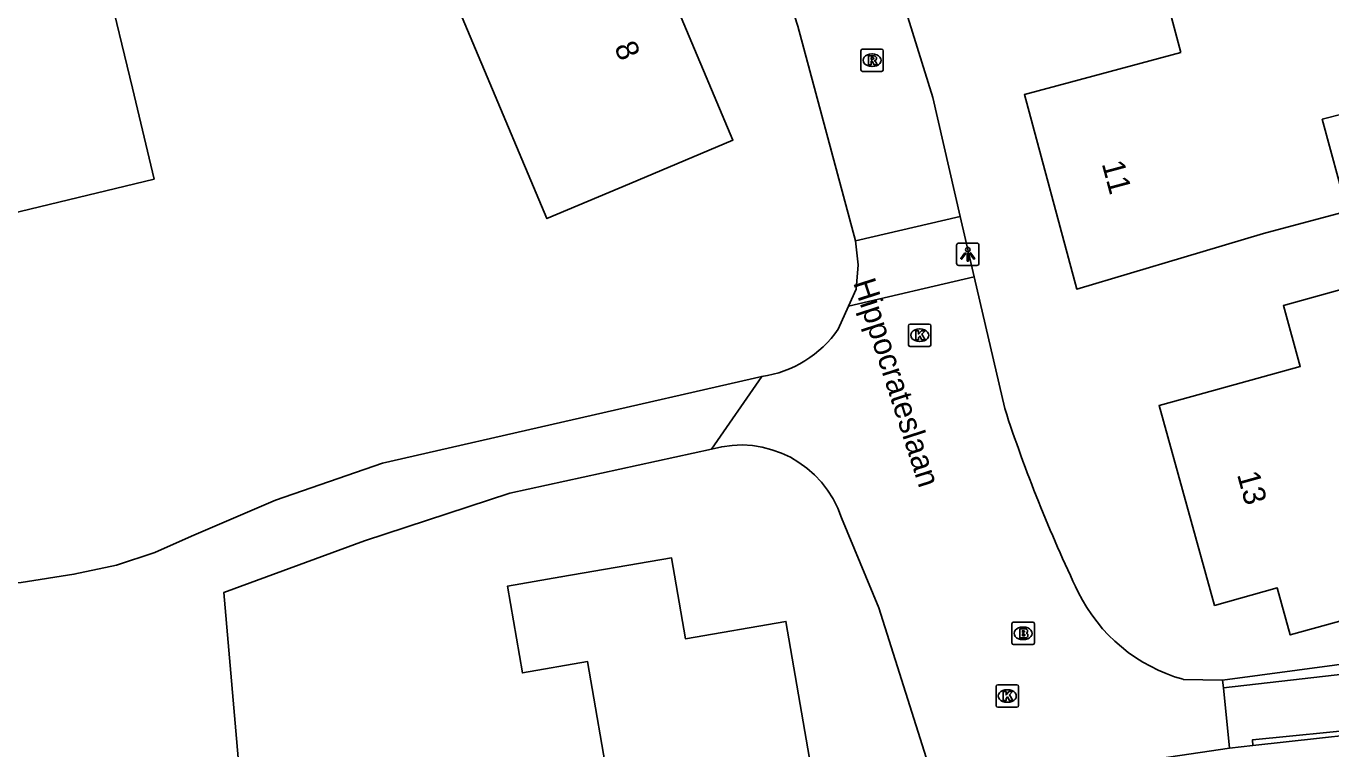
# Model space of a CAD drawing. Extents: x 162157 to 163165, y 378998 to 380775.
# Drawn here: x 162698.9 to 162757, y 380086.7 to 380118.9 of the extents above; entities that cross this region are included whole.
import ezdxf

# ---------------------------------------------------------------- set-up
doc = ezdxf.new("R2010")
doc.units = 0
for name, color, linetype in [('IMGEO_Brandkraan', 7, 'Continuous'), ('IMGEO_Groenvoorziening', 7, 'Continuous'), ('IMGEO_Haag', 7, 'Continuous'), ('IMGEO_Kolk', 7, 'Continuous'), ('IMGEO_Lichtpunt', 7, 'Continuous'), ('IMGEO_Naaldbos', 7, 'Continuous'), ('IMGEO_Openbare_ruimte_label', 7, 'Continuous'), ('IMGEO_Pand', 7, 'Continuous'), ('IMGEO_Pand_nummerreeks', 7, 'Continuous'), ('IMGEO_Rijbaan_lokaal_open', 7, 'Continuous'), ('IMGEO_Rioolput', 7, 'Continuous'), ('IMGEO_Voetpad_halfverhard', 7, 'Continuous')]:
    doc.layers.add(name, color=color, linetype=linetype)

msp = doc.modelspace()

# ---------------------------------------------------------------- linework, layer by layer
at = {"layer": 'IMGEO_Brandkraan'}
for p, q in [((162742.875, 380092.354), (162743.727, 380092.354)), ((162742.8, 380091.428), (162742.8, 380092.28)), ((162743.288, 380092.134), (162743.313, 380092.134)), ((162743.801, 380092.28), (162743.801, 380091.428)), ((162743.727, 380091.354), (162742.875, 380091.354)), ((162743.311, 380091.574), (162743.286, 380091.574))]:
    msp.add_line(p, q, dxfattribs=at)
for points in [[(162742.875, 380092.354), (162743.727, 380092.354)], [(162742.8, 380091.428), (162742.8, 380092.28)], [(162743.148, 380092.054), (162743.148, 380091.654), (162743.361, 380091.654)], [(162743.379, 380092.054), (162743.148, 380092.054)], [(162743.327, 380091.973), (162743.273, 380091.973), (162743.273, 380091.897)], [(162743.273, 380091.897), (162743.326, 380091.897)], [(162743.335, 380091.821), (162743.273, 380091.821), (162743.273, 380091.74)], [(162743.801, 380092.28), (162743.801, 380091.428)], [(162743.727, 380091.354), (162742.875, 380091.354)], [(162743.273, 380091.74), (162743.335, 380091.74)]]:
    msp.add_lwpolyline(points, dxfattribs=at)
for centre, radius, start, end in [((162742.877, 380092.278), 0.0765, 91.55205, 178.44795), ((162742.877, 380092.278), 0.0765, 91.55205, 178.44795), ((162743.725, 380092.278), 0.0765, 1.55205, 88.44795), ((162743.725, 380092.278), 0.0765, 1.55205, 88.44795), ((162743.328, 380091.935), 0.0379, 267.82845, 90.93552), ((162743.336, 380091.78), 0.0404, 269.87594, 90.50774), ((162743.383, 380091.909), 0.145, 59.4692, 91.53667), ((162743.408, 380091.956), 0.0922, 285.51372, 58.15012), ((162743.413, 380091.764), 0.105, 301.31148, 78.98903), ((162742.877, 380091.43), 0.0765, 181.55205, 268.44795), ((162742.877, 380091.43), 0.0765, 181.55205, 268.44795), ((162743.367, 380091.905), 0.251, 268.66757, 293.53466), ((162743.725, 380091.43), 0.0765, 271.55205, 358.44795), ((162743.725, 380091.43), 0.0765, 271.55205, 358.44795)]:
    msp.add_arc(centre, radius, start, end, dxfattribs=at)
for centre, major_axis, ratio, start_param, end_param in [((162743.287, 380091.854), (-0.387, 0.002), 0.722429, 4.712389, 7.853982), ((162743.312, 380091.854), (-0.39, 0.002), 0.717154, 1.570796, 4.712389)]:
    msp.add_ellipse(centre, major_axis=major_axis, ratio=ratio, start_param=start_param, end_param=end_param, dxfattribs=at)
at = {"layer": 'IMGEO_Groenvoorziening'}
msp.add_lwpolyline([(162778.432, 380090.094), (162777.292, 380089.936), (162760.842, 380087.653), (162753.541, 380086.852)], dxfattribs=at)
at = {"layer": 'IMGEO_Haag'}
msp.add_lwpolyline([(162752.191, 380089.762), (162777.588, 380093.171)], dxfattribs=at)
at = {"layer": 'IMGEO_Kolk'}
for p, q in [((162738.191, 380104.71), (162738.191, 380105.562)), ((162738.266, 380105.636), (162739.118, 380105.636)), ((162738.679, 380105.416), (162738.704, 380105.416)), ((162739.192, 380105.562), (162739.192, 380104.71)), ((162739.118, 380104.636), (162738.266, 380104.636)), ((162738.702, 380104.856), (162738.677, 380104.856)), ((162742.095, 380088.635), (162742.095, 380089.487)), ((162742.17, 380089.561), (162743.022, 380089.561)), ((162743.096, 380089.487), (162743.096, 380088.635)), ((162742.583, 380089.341), (162742.608, 380089.341)), ((162743.022, 380088.561), (162742.17, 380088.561)), ((162742.606, 380088.781), (162742.581, 380088.781))]:
    msp.add_line(p, q, dxfattribs=at)
for points in [[(162738.191, 380104.71), (162738.191, 380105.562)], [(162738.266, 380105.636), (162739.118, 380105.636)], [(162738.512, 380105.336), (162738.635, 380105.336), (162738.635, 380105.185), (162738.765, 380105.336), (162738.929, 380105.336), (162738.783, 380105.185), (162738.936, 380104.936), (162738.784, 380104.936), (162738.699, 380105.1), (162738.635, 380105.033), (162738.635, 380104.936), (162738.512, 380104.936), (162738.512, 380105.336)], [(162739.192, 380105.562), (162739.192, 380104.71)], [(162739.118, 380104.636), (162738.266, 380104.636)], [(162742.095, 380088.635), (162742.095, 380089.487)], [(162742.17, 380089.561), (162743.022, 380089.561)], [(162743.096, 380089.487), (162743.096, 380088.635)], [(162742.416, 380089.261), (162742.539, 380089.261), (162742.539, 380089.11), (162742.669, 380089.261), (162742.833, 380089.261), (162742.687, 380089.11), (162742.84, 380088.861), (162742.688, 380088.861), (162742.603, 380089.025), (162742.539, 380088.958), (162742.539, 380088.861), (162742.416, 380088.861), (162742.416, 380089.261)], [(162743.022, 380088.561), (162742.17, 380088.561)]]:
    msp.add_lwpolyline(points, dxfattribs=at)
for centre, start, end in [((162738.268, 380105.56), 91.55205, 178.44795), ((162738.268, 380105.56), 91.55205, 178.44795), ((162739.116, 380105.56), 1.55205, 88.44795), ((162739.116, 380105.56), 1.55205, 88.44795), ((162738.268, 380104.712), 181.55205, 268.44795), ((162738.268, 380104.712), 181.55205, 268.44795), ((162739.116, 380104.712), 271.55205, 358.44795), ((162739.116, 380104.712), 271.55205, 358.44795), ((162742.172, 380089.485), 91.55205, 178.44795), ((162742.172, 380089.485), 91.55205, 178.44795), ((162743.02, 380089.485), 1.55205, 88.44795), ((162743.02, 380089.485), 1.55205, 88.44795), ((162742.172, 380088.637), 181.55205, 268.44795), ((162742.172, 380088.637), 181.55205, 268.44795), ((162743.02, 380088.637), 271.55205, 358.44795), ((162743.02, 380088.637), 271.55205, 358.44795)]:
    msp.add_arc(centre, 0.0765, start, end, dxfattribs=at)
for centre, major_axis, ratio, start_param, end_param in [((162738.678, 380105.136), (-0.387, 0.002), 0.722429, 4.712389, 7.853982), ((162738.703, 380105.136), (-0.39, 0.002), 0.717154, 1.570796, 4.712389), ((162742.582, 380089.061), (-0.387, 0.002), 0.722429, 4.712389, 7.853982), ((162742.607, 380089.061), (-0.39, 0.002), 0.717154, 1.570796, 4.712389)]:
    msp.add_ellipse(centre, major_axis=major_axis, ratio=ratio, start_param=start_param, end_param=end_param, dxfattribs=at)
at = {"layer": 'IMGEO_Lichtpunt'}
for p, q in [((162741.238, 380109.244), (162740.43, 380109.244)), ((162741.238, 380109.244), (162740.43, 380109.244)), ((162740.336, 380109.149), (162740.336, 380108.342)), ((162740.336, 380109.149), (162740.336, 380108.342)), ((162741.332, 380108.342), (162741.332, 380109.149)), ((162741.332, 380108.342), (162741.332, 380109.149)), ((162740.43, 380108.248), (162741.238, 380108.248)), ((162740.43, 380108.248), (162741.238, 380108.248))]:
    msp.add_line(p, q, dxfattribs=at)
for points in [[(162740.71, 380108.813), (162740.749, 380108.785), (162740.561, 380108.523), (162740.523, 380108.55), (162740.71, 380108.813)], [(162740.812, 380108.765), (162740.859, 380108.765), (162740.859, 380108.443), (162740.812, 380108.443), (162740.812, 380108.765)], [(162740.922, 380108.785), (162740.96, 380108.812), (162741.147, 380108.55), (162741.108, 380108.522), (162740.922, 380108.785)]]:
    msp.add_lwpolyline(points, dxfattribs=at)
msp.add_circle((162740.835, 380108.947), 0.0994, dxfattribs=at)
for centre, start, end in [((162740.43, 380109.149), 90, 180), ((162740.43, 380109.149), 90, 180), ((162741.238, 380109.149), 0, 90), ((162741.238, 380109.149), 0, 90), ((162740.43, 380108.342), 180, 270), ((162740.43, 380108.342), 180, 270), ((162741.238, 380108.342), 270, 0), ((162741.238, 380108.342), 270, 360)]:
    msp.add_arc(centre, 0.0946, start, end, dxfattribs=at)
at = {"layer": 'IMGEO_Naaldbos'}
for points in [[(162731.647, 380103.299), (162714.749, 380099.439), (162709.98, 380097.788), (162706.226, 380096.187), (162704.592, 380095.451), (162702.891, 380094.89), (162700.994, 380094.486), (162698.635, 380094.115), (162696.25, 380093.992), (162693.865, 380094.119), (162691.981, 380094.399), (162688.685, 380094.714), (162674.348, 380097.308), (162670.935, 380107.393), (162669.104, 380111.454), (162667.515, 380116.396), (162665.017, 380131.245), (162664.994, 380136.169), (162666.225, 380138.522)], [(162729.408, 380100.063), (162720.422, 380098.094), (162713.945, 380095.981), (162707.667, 380093.669), (162709.547, 380072.093), (162684.738, 380059.133), (162663.781, 380052.371)]]:
    msp.add_lwpolyline(points, dxfattribs=at)
at = {"layer": 'IMGEO_Pand'}
for points in [[(162704.575, 380112.089), (162693.9, 380109.519), (162693.449, 380111.351), (162692.959, 380111.234), (162692.619, 380112.647), (162693.096, 380112.762), (162691.736, 380118.417), (162695.852, 380119.408), (162695.42, 380121.203), (162697.16, 380124.045), (162698.706, 380126.569), (162698.799, 380126.722), (162700.424, 380125.727), (162701.609, 380120.802), (162702.431, 380121), (162703.601, 380116.139), (162704.575, 380112.089)], [(162721.989, 380126.603), (162722.623, 380126.87), (162724.094, 380123.375), (162726.799, 380124.514), (162728.257, 380121.048), (162727.468, 380120.716), (162730.368, 380113.829), (162725.76, 380111.889), (162722.073, 380110.336), (162716.234, 380124.212), (162718.015, 380124.93), (162719.018, 380125.352)], [(162750.337, 380117.735), (162749.298, 380121.599), (162748.98, 380122.782), (162759.669, 380125.657), (162760.937, 380120.943), (162760.362, 380120.008), (162757.429, 380119.22), (162758.499, 380115.24), (162756.636, 380114.758), (162757.737, 380110.668), (162754.014, 380109.666), (162750.486, 380108.619), (162745.692, 380107.196), (162743.362, 380115.859), (162745.415, 380116.411), (162750.337, 380117.735)], [(162750.395, 380102.291), (162755.656, 380103.75), (162754.904, 380106.46), (162759.723, 380107.797), (162762.574, 380108.588), (162763.38, 380105.68), (162760.582, 380104.904), (162760.905, 380103.743), (162758.652, 380103.118), (162760.745, 380095.572), (162758.719, 380095.01), (162759.298, 380092.922), (162755.207, 380091.787), (162754.628, 380093.875), (162751.832, 380093.099), (162749.361, 380102.004), (162750.395, 380102.291)], [(162725.876, 380079.071), (162723.887, 380090.596), (162720.98, 380090.094), (162720.313, 380093.955), (162722.702, 380094.367), (162727.629, 380095.218), (162728.252, 380091.611), (162732.731, 380092.384), (162734.764, 380080.605), (162729.837, 380079.755), (162725.876, 380079.071)]]:
    msp.add_lwpolyline(points, dxfattribs=at)
at = {"layer": 'IMGEO_Rijbaan_lokaal_open'}
for points in [[(162736.289, 380124.676), (162737.884, 380120.234), (162739.273, 380115.723), (162740.499, 380110.432)], [(162733.255, 380118.91), (162735.832, 380109.35)], [(162735.832, 380109.35), (162740.499, 380110.432)], [(162740.499, 380110.432), (162741.124, 380107.734)], [(162735.522, 380106.436), (162735.864, 380107.191), (162735.945, 380108.272), (162735.832, 380109.35)], [(162741.124, 380107.734), (162735.522, 380106.436)], [(162741.124, 380107.734), (162742.484, 380101.867)], [(162735.058, 380105.41), (162735.522, 380106.436)], [(162729.408, 380100.063), (162731.647, 380103.299)], [(162745.356, 380055.89), (162744.874, 380060.475), (162743.982, 380065.693), (162742.961, 380072.097), (162741.01, 380079.537), (162740.552, 380081.997), (162739.257, 380085.438), (162736.865, 380092.998), (162735.21, 380096.999)], [(162750.429, 380089.805), (162752.191, 380089.762)], [(162752.191, 380089.762), (162752.226, 380089.421)], [(162752.226, 380089.421), (162752.503, 380086.738)], [(162752.503, 380086.738), (162746.771, 380085.889)]]:
    msp.add_lwpolyline(points, dxfattribs=at)
for centre, radius, start, end in [((162644.093, 380089.994), 93.734, 17.96835, 27.44666), ((162730.946, 380108.243), 4.993, 278.06792, 325.43716), ((162805.535, 380122.376), 66.303, 198.01828, 205.63768), ((162730.713, 380095.508), 4.738, 18.33836, 105.98513), ((162752.434, 380096.964), 7.434, 206.14569, 254.35672)]:
    msp.add_arc(centre, radius, start, end, dxfattribs=at)
at = {"layer": 'IMGEO_Rioolput'}
for p, q in [((162736.067, 380116.963), (162736.067, 380117.815)), ((162736.142, 380117.889), (162736.994, 380117.889)), ((162736.555, 380117.669), (162736.58, 380117.669)), ((162737.068, 380117.815), (162737.068, 380116.963)), ((162736.994, 380116.889), (162736.142, 380116.889)), ((162736.578, 380117.109), (162736.553, 380117.109))]:
    msp.add_line(p, q, dxfattribs=at)
for points in [[(162736.067, 380116.963), (162736.067, 380117.815)], [(162736.142, 380117.889), (162736.994, 380117.889)], [(162736.656, 380117.587), (162736.404, 380117.589), (162736.404, 380117.189)], [(162736.404, 380117.189), (162736.528, 380117.189), (162736.528, 380117.351), (162736.539, 380117.351)], [(162736.582, 380117.508), (162736.528, 380117.508), (162736.528, 380117.427)], [(162736.528, 380117.427), (162736.58, 380117.427)], [(162737.068, 380117.815), (162737.068, 380116.963)], [(162736.994, 380116.889), (162736.142, 380116.889)], [(162736.586, 380117.322), (162736.657, 380117.189), (162736.797, 380117.189), (162736.732, 380117.315)]]:
    msp.add_lwpolyline(points, dxfattribs=at)
for centre, radius, start, end in [((162736.144, 380117.813), 0.0765, 91.55205, 178.44795), ((162736.144, 380117.813), 0.0765, 91.55205, 178.44795), ((162736.538, 380117.298), 0.0533, 26.02933, 88.69889), ((162736.564, 380117.616), 0.19, 274.7715, 282.96867), ((162736.588, 380117.412), 0.0964, 77.00612, 93.18647), ((162736.602, 380117.469), 0.0378, 276.66336, 79.67722), ((162736.655, 380117.477), 0.109, 350.36119, 89.41601), ((162736.653, 380117.477), 0.112, 277.58423, 350.98172), ((162736.637, 380117.262), 0.108, 29.51342, 73.79051), ((162736.992, 380117.813), 0.0765, 1.55205, 88.44795), ((162736.992, 380117.813), 0.0765, 1.55205, 88.44795), ((162736.144, 380116.965), 0.0765, 181.55205, 268.44795), ((162736.144, 380116.965), 0.0765, 181.55205, 268.44795), ((162736.992, 380116.965), 0.0765, 271.55205, 358.44795), ((162736.992, 380116.965), 0.0765, 271.55205, 358.44795)]:
    msp.add_arc(centre, radius, start, end, dxfattribs=at)
for centre, major_axis, ratio, start_param, end_param in [((162736.554, 380117.389), (-0.387, 0.002), 0.722429, 4.712389, 7.853982), ((162736.579, 380117.389), (-0.39, 0.002), 0.717154, 1.570796, 4.712389)]:
    msp.add_ellipse(centre, major_axis=major_axis, ratio=ratio, start_param=start_param, end_param=end_param, dxfattribs=at)
at = {"layer": 'IMGEO_Voetpad_halfverhard'}
for points in [[(162752.226, 380089.421), (162777.811, 380092.358)], [(162778.296, 380090.589), (162773.022, 380089.753), (162766.283, 380089.121), (162759.488, 380088.056), (162758.624, 380087.614), (162753.526, 380087.112), (162753.541, 380086.852)], [(162753.541, 380086.852), (162752.503, 380086.738)]]:
    msp.add_lwpolyline(points, dxfattribs=at)

# ---------------------------------------------------------------- texts
at = {"layer": 'IMGEO_Openbare_ruimte_label'}
msp.add_text('Hippocrateslaan', height=1, rotation=287.87342, dxfattribs=at).set_placement((162735.717, 380107.481))
at = {"layer": 'IMGEO_Pand_nummerreeks'}
for s, rotation, p in [('8', 292.83789, (162725.061, 380117.982)), ('11', 285.05139, (162746.799, 380112.783)), ('13', 285.50976, (162752.828, 380098.934))]:
    msp.add_text(s, height=1, rotation=rotation, dxfattribs=at).set_placement(p)

doc.saveas('drawing.dxf')
